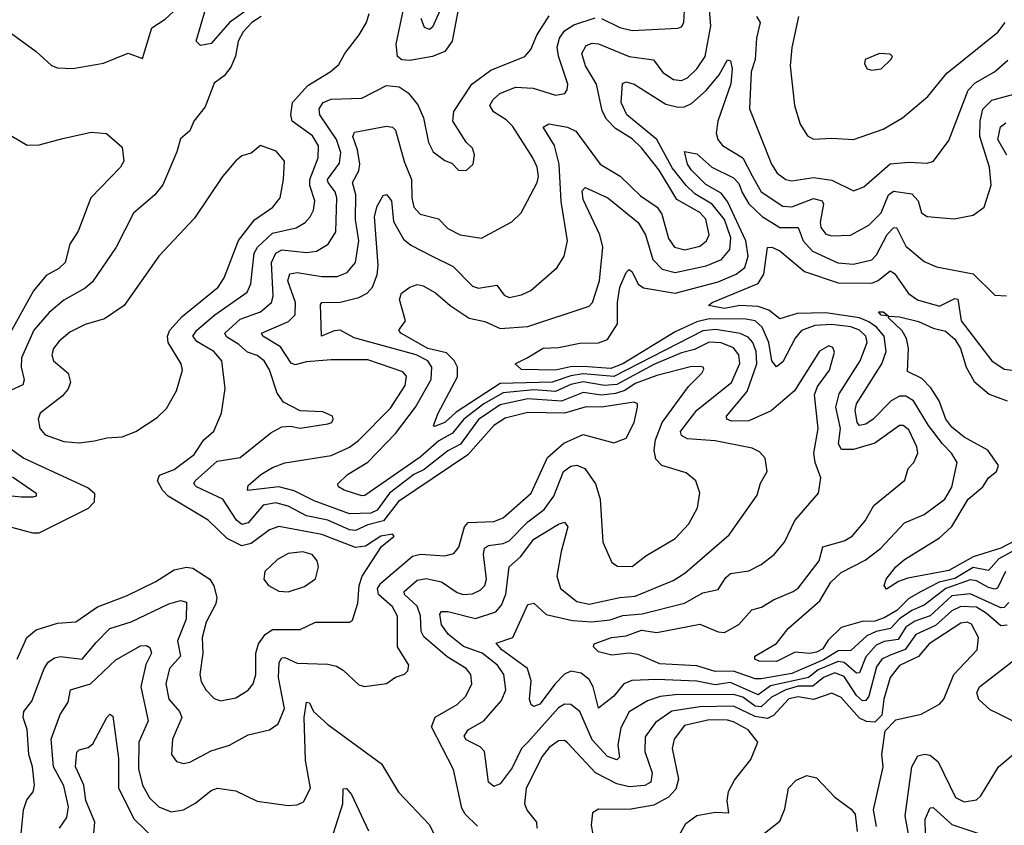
# Model space of a CAD drawing. Extents: x 1443846 to 1577407, y 839182 to 927291.
# Tile 508 of 535: x 1569232 to 1572436, y 893135 to 895754. Entities that reach past the tile are written whole.
import ezdxf

# ---------------------------------------------------------------- set-up
doc = ezdxf.new("R2010")
doc.units = 0

msp = doc.modelspace()

# ---------------------------------------------------------------- linework, layer by layer
at = {"layer": '0CON20XD'}
for points in [[(1569160.6, 895740.6), (1569285, 895651.4), (1569335, 895605.8), (1569355, 895598.1), (1569405, 895595.6), (1569505, 895612.9), (1569585, 895646.2), (1569631.7, 895628.3), (1569662.3, 895727.7), (1569705, 895756.4), (1569745, 895793.5), (1569786.7, 895855)], [(1570662.3, 895805), (1570639.1, 895685), (1570615, 895651), (1570575, 895635.2), (1570501.8, 895621.8), (1570475, 895624.3), (1570460.8, 895635), (1570457, 895675), (1570490.6, 895835)], [(1570609.3, 895805), (1570575, 895730.6), (1570565, 895722.2), (1570549.5, 895729.5), (1570538.1, 895758.1)], [(1569223.8, 893675), (1569254.6, 893745), (1569285, 893770), (1569355, 893791.8), (1569415, 893796.2), (1569485.2, 893844.8), (1569579, 893881), (1569675, 893927.7), (1569734.1, 893965.9), (1569775, 893973.8), (1569795, 893971.2), (1569850.2, 893935), (1569863.4, 893913.4), (1569873.4, 893875), (1569870, 893855), (1569838.4, 893795), (1569826, 893745), (1569828.3, 893695), (1569817.7, 893625), (1569821.9, 893601.9), (1569837.5, 893575), (1569865, 893546.9), (1569885, 893540), (1569935, 893549.6), (1569975.9, 893574.1), (1569991.8, 893595), (1570000.3, 893625), (1570000.5, 893695), (1570009.1, 893725), (1570030.6, 893755), (1570055, 893771.6), (1570145, 893771.9), (1570195, 893795.3), (1570305, 893795.6), (1570315, 893801.4), (1570332.6, 893857.4), (1570336.2, 893915), (1570346.3, 893945), (1570409.1, 894040.9), (1570450.8, 894075), (1570445, 894082), (1570407.5, 894075), (1570357, 894043), (1570325, 894037.9), (1570215, 894080.9), (1570075, 894106.5), (1570045, 894095.8), (1569985, 894051.2), (1569955, 894044), (1569907.4, 894067.4), (1569845, 894127.1), (1569715.1, 894205.1), (1569696.1, 894225), (1569680.8, 894255), (1569686.4, 894273.6), (1569735, 894291.7), (1569799.2, 894340.8), (1569831.2, 894388.8), (1569864, 894416), (1569888.5, 894475), (1569900.5, 894555), (1569889.7, 894645), (1569864, 894675), (1569807.9, 894707.9), (1569795.8, 894725), (1569808.7, 894745), (1569866.7, 894795), (1569971.9, 894868.1), (1569984.3, 894895.7), (1569995.4, 894995), (1570006, 895015), (1570055, 895059.8), (1570132, 895078), (1570160.8, 895095), (1570176.9, 895113.1), (1570187.8, 895135), (1570192.5, 895165), (1570175.8, 895215), (1570175.5, 895235), (1570202.7, 895305), (1570204.4, 895344.4), (1570185, 895376.7), (1570118.3, 895425), (1570114.1, 895445), (1570120, 895485), (1570169.3, 895540.7), (1570242.7, 895585), (1570270.9, 895609.1), (1570289.5, 895645), (1570336.5, 895705), (1570360, 895745), (1570368.9, 895775)], [(1569235, 893083.8), (1569244.7, 893185), (1569255, 893217.5), (1569275.9, 893244.1), (1569280.6, 893265), (1569273.5, 893325), (1569261.3, 893365), (1569256.7, 893446.7), (1569243.3, 893485), (1569245.2, 893504.8), (1569271.5, 893538.5), (1569311.6, 893645), (1569325, 893665.4), (1569345, 893679.4), (1569365, 893683.6), (1569435, 893675.3), (1569480.4, 893729.6), (1569525.5, 893775), (1569595, 893796.3), (1569717.1, 893855), (1569755.4, 893865.4), (1569775, 893860), (1569773.1, 893805), (1569745.6, 893735), (1569755.2, 893685), (1569719, 893645), (1569707.2, 893595), (1569717.2, 893545), (1569752.2, 893505), (1569759.7, 893485), (1569729.3, 893415), (1569725.4, 893365.4), (1569742.4, 893342.4), (1569765, 893335.5), (1569785, 893339.6), (1569855, 893376.6), (1569915, 893395.3), (1569975, 893428.5), (1570045, 893445.5), (1570072.5, 893465), (1570094, 893515), (1570074.1, 893615), (1570076, 893664), (1570085, 893679.3), (1570095, 893680.3), (1570135, 893661.8), (1570235, 893658.8), (1570262.5, 893652.5), (1570285, 893639.4), (1570335, 893591.9), (1570354.1, 893585.9), (1570425, 893595.8), (1570455, 893616), (1570484.1, 893625.9), (1570495, 893637.5), (1570498, 893655), (1570461.1, 893715), (1570461.3, 893815), (1570445.2, 893845), (1570399.6, 893885), (1570396, 893905), (1570407.6, 893922.4), (1570510.3, 894009.7), (1570536.1, 894016.1), (1570615, 894010.8), (1570645, 894018.8), (1570660.4, 894039.6), (1570679, 894105), (1570690.9, 894119.1), (1570775, 894123), (1570805, 894134.3), (1570895.8, 894215), (1570949.6, 894330.4), (1571002.3, 894377.7), (1571065, 894405.5), (1571165, 894378.6), (1571205, 894394.2), (1571231.3, 894445), (1571242.7, 894495), (1571241.9, 894505), (1571231.1, 894511.1), (1571125, 894494.1), (1571075, 894495.5), (1571004.5, 894475.5), (1570885, 894477.2), (1570811.7, 894458.3), (1570775, 894434.5), (1570690.2, 894339.8), (1570465, 894188.1), (1570416.1, 894125), (1570365, 894111.8), (1570325, 894093.6), (1570305, 894095.4), (1570235, 894126.9), (1570165, 894141.6), (1570105, 894173), (1570065, 894183.5), (1570024.7, 894175.3), (1569975, 894118.3), (1569955, 894113), (1569937.4, 894127.4), (1569893.3, 894195), (1569807.1, 894235), (1569798.5, 894245), (1569802.7, 894255), (1569875, 894318.9), (1569949.2, 894330.8), (1570049.4, 894410.6), (1570085, 894430), (1570113.1, 894433.1), (1570145, 894426.2), (1570235, 894440), (1570247.5, 894445), (1570252.5, 894455), (1570250, 894465), (1570218.8, 894478.8), (1570145, 894482.5), (1570090.3, 894510.3), (1570069.6, 894539.6), (1570045, 894615.6), (1570027.6, 894645), (1570005, 894662.4), (1569973.1, 894673.1), (1569945, 894698.8), (1569905, 894722.7), (1569899.8, 894735), (1569949.2, 894780.8), (1570016, 894805), (1570051.2, 894835), (1570056.7, 894855), (1570050.9, 894965), (1570065, 894995.7), (1570085, 895006.4), (1570165, 894997), (1570197.7, 895002.3), (1570235.6, 895024.4), (1570260.8, 895065), (1570263.5, 895175), (1570258.4, 895195), (1570235.2, 895225), (1570233.9, 895235), (1570272.2, 895287.8), (1570277.4, 895322.6), (1570263.2, 895365), (1570208.8, 895445), (1570206.5, 895465), (1570219.2, 895485), (1570245, 895495.6), (1570345, 895499.5), (1570425, 895540.5), (1570466.7, 895536.7), (1570496.2, 895516.2), (1570527.4, 895477.4), (1570546.2, 895435), (1570562.7, 895355), (1570577.1, 895325), (1570615, 895296.2), (1570638.3, 895288.3), (1570660, 895265), (1570685, 895264), (1570708, 895285), (1570712, 895315), (1570705, 895336.7), (1570685, 895356.7), (1570641.4, 895425), (1570644.1, 895455.9), (1570703.3, 895545), (1570765, 895590.2), (1570875.6, 895634.4), (1570895, 895657.8), (1570914.6, 895704.6), (1570955, 895767.6)], [(1569975, 895789), (1569914.7, 895745.3), (1569855, 895676.9), (1569820.2, 895670.2), (1569805.7, 895685), (1569838.3, 895795)], [(1571445, 895018), (1571466.9, 895035), (1571475.6, 895054.4), (1571465, 895105.9), (1571445, 895127.6), (1571369.9, 895169.9), (1571312.8, 895265), (1571255, 895338.1), (1571225, 895366.9), (1571171, 895401), (1571141.4, 895431.4), (1571127.8, 895457.8), (1571109.3, 895545), (1571073.5, 895605), (1571061.4, 895645), (1571075, 895670.7), (1571095, 895677.7), (1571115, 895675.7), (1571215, 895635.2), (1571294.5, 895624.5), (1571325, 895582.5), (1571360, 895560), (1571385, 895556.8), (1571405, 895565.3), (1571435.1, 895594.9), (1571462.1, 895635), (1571480.6, 895735), (1571476.8, 895785)], [(1571125, 895758.7), (1571185, 895729.3), (1571225, 895719.7), (1571373.3, 895726.7), (1571385, 895730.8), (1571393.1, 895745), (1571395.3, 895784.7)], [(1570017.7, 895765), (1569987.4, 895745), (1569958.8, 895715), (1569942.6, 895685), (1569933.9, 895636.1), (1569919.5, 895600.5), (1569897.7, 895572.3), (1569865, 895548.6), (1569835, 895470.8), (1569798.8, 895425), (1569785, 895393.3), (1569755, 895366.7), (1569743.5, 895325), (1569697.5, 895217.5), (1569671.5, 895185), (1569602.7, 895125), (1569545.4, 895015), (1569468.3, 894901.7), (1569445, 894882), (1569375, 894842.6), (1569328.1, 894801.9), (1569277.7, 894745), (1569237.7, 894655), (1569236.9, 894625), (1569246.6, 894583.4), (1569242.6, 894567.4), (1569165, 894532.7)], [(1570721.7, 893131.7), (1570681.3, 893171.3), (1570670.3, 893190.3), (1570644, 893316), (1570571.6, 893455), (1570583.6, 893486.4), (1570655, 893527.5), (1570683.9, 893555), (1570703.4, 893595), (1570700.3, 893625), (1570684.8, 893644.8), (1570622.7, 893682.7), (1570547.4, 893747.4), (1570538.4, 893765), (1570536.4, 893816.4), (1570525, 893846.9), (1570484.4, 893885), (1570482.9, 893895), (1570525, 893931.4), (1570555, 893937.4), (1570605, 893926.2), (1570655, 893892), (1570675, 893885.2), (1570705, 893887.8), (1570730.8, 893899.2), (1570745.1, 893914.9), (1570751.3, 893935), (1570740.9, 894015), (1570744.3, 894035.7), (1570757.1, 894045), (1570805, 894051.5), (1570825, 894060), (1570885, 894121.2), (1570938.4, 894161.6), (1570970, 894205), (1571001.7, 894285), (1571025, 894303.1), (1571045, 894306.2), (1571071.2, 894295), (1571105.9, 894245), (1571120.6, 894195), (1571129.4, 894055), (1571159.2, 893989.2), (1571176.9, 893976.9), (1571225, 893976.7), (1571269.1, 894010.9), (1571365, 894067.5), (1571409.1, 894115), (1571437.1, 894167.1), (1571445.5, 894215.5), (1571431.9, 894255), (1571400.5, 894280.5), (1571321.5, 894305), (1571302.1, 894325), (1571296.4, 894355), (1571301.2, 894388.8), (1571322.8, 894445), (1571407.9, 894562.1), (1571452.2, 894605), (1571458.1, 894618.1), (1571456, 894625), (1571446.7, 894626.7), (1571415.3, 894625.3), (1571305, 894597.4), (1571235, 894571.7), (1571201.2, 894548.8), (1571170.8, 894539.3), (1571125, 894533.7), (1571065, 894542.2), (1570995, 894514), (1570885, 894521.3), (1570795, 894502.2), (1570725, 894453.9), (1570666, 894374), (1570625, 894352), (1570547.8, 894292.2), (1570514.8, 894275), (1570435.2, 894215), (1570395, 894159.2), (1570375, 894149.7), (1570305, 894147.9), (1570189.6, 894189.6), (1570125, 894222.5), (1570075, 894234.9), (1569973.3, 894223.3), (1569975, 894239.4), (1570016.2, 894275), (1570055, 894298.1), (1570095, 894313.2), (1570245, 894337), (1570305.4, 894364.6), (1570333.9, 894386.1), (1570438.6, 894491.4), (1570486.7, 894565), (1570490.8, 894595), (1570479.2, 894609.2), (1570365, 894648.4), (1570245, 894648.1), (1570165, 894641.9), (1570127.9, 894632.1), (1570115, 894637.1), (1570080.6, 894690.6), (1570022.7, 894725), (1570019.1, 894735), (1570106.6, 894773.4), (1570128.1, 894795), (1570129.8, 894835), (1570104.9, 894905), (1570111.3, 894928.6), (1570135, 894932.4), (1570215, 894919), (1570265, 894919), (1570297.2, 894932.8), (1570324.8, 894965.2), (1570335.8, 895035), (1570324.8, 895105), (1570326.1, 895185), (1570315.2, 895225), (1570335, 895263.5), (1570338.6, 895285), (1570331.2, 895331.2), (1570316, 895375), (1570321.7, 895388.3), (1570425, 895408.5), (1570444.7, 895404.7), (1570455, 895395.5), (1570483, 895293), (1570506.7, 895235), (1570507.6, 895175), (1570515, 895144.4), (1570535, 895122.3), (1570595, 895107.2), (1570625.3, 895075.2), (1570665, 895055.4), (1570735, 895043.6), (1570833.1, 895096.9), (1570864, 895126), (1570915.9, 895225), (1570919.7, 895245), (1570915.3, 895275), (1570902.2, 895305), (1570836.7, 895406.7), (1570815, 895429.4), (1570773.8, 895455), (1570761.8, 895475), (1570772.5, 895495), (1570794.6, 895515), (1570845, 895534.8), (1570902.3, 895532.3), (1570975, 895509.2), (1571005.6, 895515), (1571013.8, 895526.2), (1571016.1, 895545), (1570985.4, 895635.4), (1570981, 895665), (1570988.4, 895695), (1571005, 895718.3), (1571035, 895738.1), (1571105, 895760.9)], [(1571629.6, 895765), (1571641.8, 895745), (1571629.5, 895695), (1571624.8, 895625), (1571611.8, 895585), (1571606.8, 895465), (1571678.8, 895285), (1571696.8, 895255), (1571725, 895235.3), (1571745, 895230.5), (1571815, 895241), (1571875, 895232.3), (1571945, 895198.2), (1571979.2, 895210.9), (1572065, 895286.1), (1572125, 895291.4), (1572185, 895288.2), (1572205.4, 895294.6), (1572255, 895362), (1572318.3, 895525), (1572341.3, 895548.7), (1572404.5, 895585), (1572447.6, 895622.4)], [(1571766.5, 895765), (1571744.5, 895664.5), (1571738.8, 895605), (1571753.2, 895475), (1571771.8, 895415), (1571795, 895377.1), (1571815, 895365.5), (1571875, 895369.2), (1571945, 895364.6)], [(1571945, 895364.6), (1572041.9, 895398.1), (1572104.7, 895435.3), (1572187.3, 895505), (1572249.4, 895580.6), (1572415, 895714), (1572438.4, 895745)], [(1572005, 895590), (1572035, 895594.2), (1572066.7, 895625), (1572072.5, 895635), (1572065, 895642.5), (1572030, 895645), (1571983.3, 895625), (1571980.7, 895610.7), (1571990, 895595), (1572005, 895590)], [(1571575.9, 894734.1), (1571496.9, 894746.9), (1571455, 894742.7), (1571165, 894594.1), (1571065, 894602.9), (1571025, 894596.9), (1570965, 894575.5), (1570795, 894571.5), (1570651.9, 894478.1), (1570615.8, 894445), (1570582.1, 894432.1), (1570578, 894435), (1570593.6, 894475), (1570656.8, 894593.2), (1570656.5, 894625), (1570645.8, 894645.9), (1570621.2, 894671.2), (1570560, 894685), (1570471.9, 894735), (1570465.7, 894745), (1570487.1, 894775), (1570475, 894818), (1570467.5, 894845), (1570474.7, 894865.3), (1570501.2, 894885), (1570525, 894893.1), (1570545, 894888.9), (1570585, 894866.7), (1570632.2, 894825), (1570695, 894784.3), (1570745, 894772.8), (1570795, 894750), (1570885, 894757.1), (1571085, 894822.5), (1571095.4, 894835), (1571118.7, 894905), (1571130, 895015), (1571119.4, 895055), (1571065, 895170), (1571061.9, 895198.1), (1571071.5, 895208.5), (1571146.2, 895175), (1571244.3, 895095), (1571268.2, 895055), (1571292.6, 894975), (1571323, 894943), (1571365, 894932.3), (1571466.3, 894953.7), (1571515.4, 894974.6), (1571542.3, 895007.7), (1571546.4, 895045), (1571525, 895104.8), (1571485, 895154.6), (1571428.4, 895188.4), (1571400.5, 895215), (1571355, 895272.4), (1571305, 895365.2), (1571207.3, 895445), (1571188.9, 895485), (1571193.2, 895546.8), (1571205, 895552.5), (1571231.4, 895545), (1571335, 895479.3), (1571375, 895469.6), (1571395, 895471.5), (1571417.6, 895482.4), (1571465.4, 895524.6), (1571508.6, 895575), (1571535, 895624.2), (1571545, 895621.2), (1571550, 895595), (1571545.6, 895545.6), (1571503.7, 895425), (1571497.8, 895385), (1571503.3, 895365), (1571518.7, 895345), (1571585, 895305.3), (1571615, 895247.3), (1571644.9, 895194.9), (1571715, 895148), (1571745, 895145.6), (1571815, 895173.3), (1571843.3, 895165), (1571847.7, 895155), (1571836.5, 895096.5), (1571839, 895079), (1571855, 895057.6), (1571875, 895051.6), (1571935.7, 895054.3), (1571995, 895085.9), (1572035, 895126.5), (1572059.6, 895185), (1572075, 895196.8), (1572135, 895188.4), (1572155.2, 895165), (1572166.8, 895126.8), (1572185, 895114.6), (1572272.6, 895107.4), (1572335, 895119.4), (1572370.8, 895145), (1572393.1, 895216.9), (1572387.5, 895275), (1572356.2, 895375), (1572356.9, 895425), (1572366, 895464), (1572395, 895492.9), (1572467.3, 895512.7)], [(1572445, 893785.2), (1572425, 893783), (1572376.6, 893825), (1572345, 893843.6), (1572295, 893846.2), (1572265, 893832.3), (1572212.4, 893785), (1572147.8, 893755), (1572113.6, 893706.4), (1572065, 893688.1), (1572037.7, 893675), (1572020, 893650), (1571994.9, 893555.1), (1571985, 893540.4), (1571975, 893540), (1571955, 893556.6), (1571915, 893618.2), (1571885, 893630.1), (1571847.7, 893615), (1571812.5, 893587.5), (1571765, 893586.8), (1571724.5, 893575), (1571678.4, 893551.6), (1571645, 893520.1), (1571625, 893522.4), (1571585, 893551.4), (1571555, 893559.7), (1571365, 893559.2), (1571316.4, 893553.6), (1571275, 893539.8), (1571215, 893503.8), (1571187.9, 893452.1), (1571178.3, 893395), (1571183.8, 893356.2), (1571175, 893347.3), (1571145, 893358.6), (1571095, 893413.1), (1571054.9, 893504.9), (1571025, 893527.4), (1571005, 893528.8), (1570985, 893516.9), (1570885, 893404.8), (1570865, 893384.6), (1570835, 893321.2), (1570795, 893269.6), (1570775, 893260.5), (1570757.3, 893275), (1570744.7, 893375), (1570730.4, 893390.4), (1570685, 893412.9), (1570678.2, 893425), (1570691.5, 893445), (1570742.5, 893475), (1570799.8, 893540.2), (1570813.5, 893575), (1570807.1, 893625), (1570786.4, 893655), (1570736.5, 893695), (1570676.3, 893716.3), (1570627.4, 893755), (1570605, 893786.2), (1570599, 893821), (1570605, 893830.4), (1570625, 893830.4), (1570715, 893807.3), (1570781.5, 893828.5), (1570799.5, 893850.5), (1570814, 893886), (1570825, 893975.4), (1570862, 894008), (1570905, 894064.8), (1570985, 894113.5), (1571005, 894120), (1571015.8, 894105.8), (1570994, 894025), (1570980.3, 893945), (1570991.3, 893905), (1571045, 893862.4), (1571085, 893854.2), (1571185, 893875.8), (1571235, 893879.8), (1571358.8, 893931.2), (1571396.8, 893955), (1571541, 894079), (1571632.2, 894207.8), (1571642.5, 894247.5), (1571664.6, 894285), (1571658.2, 894328.2), (1571639.7, 894349.7), (1571615, 894360.8), (1571494.8, 894385.2), (1571405, 894391.7), (1571385, 894402), (1571382.5, 894415), (1571435, 894484.3), (1571548.7, 894575), (1571575, 894636), (1571572.6, 894665), (1571555, 894687), (1571515, 894703.7), (1571475, 894705.4), (1571428, 894682), (1571385, 894670.8), (1571295, 894632.8), (1571175, 894568.2), (1571135, 894565.1), (1571065, 894577), (1571025, 894568.7), (1570975, 894545.8), (1570905, 894550.9), (1570805, 894541.6), (1570742.5, 894505), (1570676.9, 894455), (1570639.8, 894410.2), (1570596.1, 894385), (1570535, 894331.4), (1570355, 894207.5), (1570345, 894205.8), (1570288, 894225), (1570269.2, 894235), (1570267.5, 894245), (1570298.2, 894275), (1570365, 894315.2), (1570455, 894408.8), (1570520.2, 894495), (1570570.6, 894585), (1570573, 894625), (1570560.5, 894645), (1570521.6, 894665), (1570319.9, 894719.9), (1570275, 894744.8), (1570255, 894742.8), (1570213.8, 894725), (1570211.2, 894828.8), (1570215.4, 894834.6), (1570274.4, 894835.6), (1570335, 894851.6), (1570362.3, 894865), (1570379.5, 894885), (1570394.8, 894925), (1570398.7, 894955), (1570386, 895115), (1570395, 895147.8), (1570415, 895183.1), (1570425, 895185.6), (1570441.7, 895165), (1570448.5, 895098.5), (1570480.9, 895040.9), (1570505, 895021), (1570576, 894984), (1570642.3, 894952.3), (1570705, 894888.4), (1570725, 894881.8), (1570785, 894891.2), (1570808.8, 894858.8), (1570825, 894851.5), (1570865, 894859.6), (1570895, 894873.9), (1570980.8, 894949.2), (1571004.1, 894985.9), (1571014.7, 895035), (1570993.7, 895163.7), (1570987.3, 895285), (1570972.2, 895345), (1570935.6, 895405), (1570954.2, 895415.7), (1571014.2, 895405), (1571041.7, 895391.7), (1571120.7, 895285), (1571185.8, 895245.8), (1571251.6, 895181.6), (1571306.4, 895145), (1571321.9, 895121.9), (1571343.1, 895043.1), (1571362.9, 895015), (1571396.6, 895006.6), (1571445, 895018)], [(1572444.4, 895314.4), (1572414.5, 895365), (1572423.9, 895406.1), (1572440.5, 895419.5)], [(1569185, 895388.6), (1569256.4, 895346.4), (1569295, 895347.1), (1569372.3, 895367.7), (1569465, 895388.5), (1569514.1, 895384.1), (1569565, 895340), (1569570.5, 895295), (1569560, 895275), (1569462.9, 895175), (1569422.7, 895067.3), (1569395.4, 895025), (1569380, 894965), (1569358.9, 894945), (1569317.8, 894922.2), (1569277, 894873), (1569184, 894705)], [(1569425, 894378.8), (1569475, 894384.5), (1569515, 894394.4), (1569565, 894397.5), (1569610, 894415), (1569679.1, 894460.9), (1569709.8, 894490.2), (1569742.6, 894547.4), (1569761.5, 894615), (1569757.5, 894635), (1569715.2, 894705), (1569713, 894725), (1569720.8, 894745), (1569760.7, 894789.3), (1569877.7, 894885), (1569896.8, 894915), (1569943.7, 895036.3), (1569996.5, 895103.5), (1570055.5, 895145), (1570079.2, 895175), (1570090.7, 895235), (1570093.5, 895295), (1570067, 895327), (1570015, 895345.7), (1569985, 895320.6), (1569955, 895311.9), (1569935, 895295.7), (1569891.8, 895245), (1569801.2, 895108.8), (1569685, 894985.6), (1569572.2, 894825), (1569508.2, 894781.8), (1569445, 894762.8), (1569395, 894738.2), (1569360.5, 894709.5), (1569341.8, 894685), (1569336.2, 894665), (1569342.2, 894645), (1569389.5, 894605), (1569397.5, 894575), (1569388.2, 894551.8), (1569369.9, 894530.1), (1569298.6, 894475), (1569291.9, 894455), (1569297.8, 894425), (1569315, 894404.6), (1569375, 894382.9), (1569425, 894378.8)], [(1572439.7, 893960.3), (1572413.8, 893906.2), (1572405, 893902.7), (1572385, 893908.3), (1572345, 893929.3), (1572325, 893933), (1572246, 893905), (1572175, 893851.1), (1572135, 893833.6), (1572095, 893806.3), (1572065.5, 893774.5), (1572019.4, 893765), (1571988.9, 893751.1), (1571936.4, 893703.6), (1571895, 893702.6), (1571847.5, 893672.5), (1571745, 893628.1), (1571645, 893611.4), (1571625, 893611.1), (1571555, 893635.7), (1571495, 893634.4), (1571435, 893652.9), (1571315, 893660), (1571245, 893690.7), (1571215, 893694.7), (1571158.5, 893688.5), (1571115, 893699.1), (1571099.1, 893715), (1571101.5, 893725), (1571157.5, 893745), (1571205, 893751.4), (1571255, 893769.4), (1571305, 893761.4), (1571445, 893789.3), (1571505, 893763.6), (1571525, 893761.6), (1571571.9, 893788.1), (1571614.3, 893835.7), (1571646.1, 893843.9), (1571685, 893868.4), (1571748.9, 893895), (1571765, 893906.4), (1571833.3, 893995), (1571845, 894040), (1571915, 894059.5), (1571941.2, 894075), (1571983.6, 894125), (1572011.9, 894175), (1572112.6, 894257.4), (1572123.1, 894295), (1572141.8, 894315), (1572154.1, 894345), (1572151.4, 894365), (1572125, 894420.4), (1572107.1, 894435), (1572095, 894435.3), (1572015, 894377), (1571945, 894356.5), (1571906.7, 894356.7), (1571896, 894375), (1571902.4, 894425), (1571888.1, 894495), (1571898.3, 894538.3), (1571967.4, 894645), (1571990.2, 894705), (1571985.5, 894725), (1571965, 894745.4), (1571936, 894756), (1571875, 894763.1), (1571819.8, 894760.2), (1571776.1, 894743.9), (1571755, 894719.1), (1571715, 894641.8), (1571695, 894625.4), (1571679.5, 894645), (1571669.4, 894705), (1571648.2, 894755), (1571625.3, 894775.3), (1571595, 894780.9), (1571475, 894781.4), (1571435, 894772), (1571365, 894739.8), (1571194.1, 894635), (1571155, 894620.1), (1571065, 894626.9), (1571024.6, 894625.4), (1570975, 894614.3), (1570865, 894617.5), (1570844.1, 894635.9), (1570882.9, 894655), (1570935, 894686.3), (1570985, 894688.2), (1571055, 894702.3), (1571115, 894703.8), (1571145, 894714.2), (1571177.2, 894765), (1571177.7, 894835), (1571185, 894884.2), (1571205, 894932.9), (1571215, 894942.5), (1571225, 894934.2), (1571244.6, 894895), (1571262.2, 894882.2), (1571365, 894864.8), (1571505, 894901.8), (1571563.1, 894926.9), (1571591.3, 894948.7), (1571602.6, 894985), (1571594.9, 895035), (1571535, 895163.8), (1571515, 895190.4), (1571465, 895218.7), (1571418.1, 895265), (1571404.8, 895285), (1571395, 895326), (1571435, 895318.8), (1571484.6, 895274.6), (1571555, 895240.4), (1571572.3, 895222.3), (1571582.5, 895192.5), (1571605, 895156), (1571648.4, 895115), (1571705, 895078.4), (1571765, 895078.7), (1571781.6, 895035), (1571812, 895002), (1571894.2, 894964.2), (1571945, 894959.3), (1572005, 894973.9), (1572019.8, 894990.2), (1572055, 895056.3), (1572075, 895077.2), (1572085, 895078.5), (1572115, 895018), (1572175, 894968.5), (1572215, 894950.9), (1572335, 894927.9), (1572405, 894858.6), (1572443.2, 894856.8)], [(1572482.8, 894037.2), (1572418.2, 894001.8), (1572385, 893963.1), (1572335, 893973.2), (1572275, 893937.5), (1572223.7, 893925), (1572165, 893894.7), (1572125, 893872.6), (1572086.7, 893833.3), (1572045, 893809.8), (1572015, 893798.6), (1571972.9, 893797.1), (1571905, 893778.4), (1571863, 893737), (1571845, 893709), (1571825, 893698), (1571803.5, 893693.5), (1571755, 893697.8), (1571695, 893667.1), (1571638, 893668), (1571624.2, 893675), (1571624.2, 893685), (1571694.3, 893725.7), (1571732.7, 893775), (1571835.2, 893865), (1571871.1, 893925), (1571905, 893956.9), (1571983.3, 893996.7), (1572032.6, 894035), (1572111.6, 894118.4), (1572174.8, 894145.2), (1572242, 894195), (1572265.2, 894234.8), (1572282.8, 894315), (1572264.3, 894345), (1572235, 894375.6), (1572189.2, 894435), (1572140.7, 894515), (1572115, 894530.8), (1572095, 894529.8), (1572067.4, 894515), (1572008.9, 894455), (1571985, 894439.1), (1571965, 894434.7), (1571957.1, 894445), (1571950.7, 894485), (1571955.2, 894505), (1572037.9, 894635), (1572051.6, 894675), (1572045.1, 894725), (1572020, 894755), (1571995, 894772.5), (1571964.8, 894784.8), (1571855, 894801.6), (1571761.4, 894798.6), (1571705, 894781.6), (1571670, 894810), (1571635, 894822.2), (1571575, 894824.6), (1571525, 894815.5), (1571473.3, 894825), (1571485.6, 894835), (1571635, 894896.2), (1571653.3, 894926.7), (1571665, 895013.3), (1571679.2, 895015), (1571705, 895002.7), (1571785.5, 894935.5), (1571895, 894899.1), (1572005, 894897.4), (1572025, 894906), (1572065, 894937.9), (1572079.1, 894929.1), (1572124.6, 894864.6), (1572153.9, 894843.9), (1572225, 894822.4), (1572275, 894848.4), (1572285, 894846.1), (1572295.7, 894775), (1572395, 894645.4), (1572435, 894618), (1572488.9, 894611.1)], [(1572469.9, 894060.1), (1572425, 894035.8), (1572335, 894007.7), (1572255, 893963.8), (1572121.9, 893938.1), (1572092, 893928), (1572053.1, 893903.1), (1572044.5, 893914.5), (1572051.1, 893935), (1572083.1, 893975), (1572111.2, 893998.8), (1572225, 894069.3), (1572265, 894106.9), (1572318.4, 894195), (1572366.1, 894235), (1572384.6, 894265), (1572410.8, 894285), (1572416.6, 894305), (1572382.8, 894355), (1572305, 894397), (1572265, 894429.2), (1572245.8, 894455), (1572224.1, 894515), (1572197.2, 894557.2), (1572167.9, 894587.9), (1572120.4, 894610.4), (1572124.2, 894685), (1572118.1, 894718.1), (1572103.1, 894743.1), (1572058.8, 894785), (1572060, 894790), (1572035, 894793.7), (1572026.2, 894805), (1572042, 894805), (1572060, 894790), (1572095, 894788.6), (1572156.4, 894773.6), (1572205, 894751), (1572245, 894741.7), (1572275, 894715.2), (1572293.2, 894685), (1572311.7, 894625), (1572338.4, 894578.4), (1572386.9, 894536.9), (1572445.6, 894515.6)], [(1572450.5, 893859.5), (1572435, 893843.1), (1572425, 893841.5), (1572325, 893887.6), (1572265, 893881.3), (1572194.2, 893815.8), (1572145, 893798.2), (1572115, 893779.1), (1572090.6, 893739.4), (1572045, 893732.8), (1572019.3, 893720.7), (1571985, 893682.6), (1571965, 893630.3), (1571955, 893629.2), (1571915, 893664.3), (1571895, 893667.5), (1571830.1, 893639.9), (1571799.2, 893615), (1571675, 893588), (1571635, 893559.5), (1571545, 893599.2), (1571495, 893591.4), (1571435, 893603.8), (1571305, 893609.2), (1571224.2, 893605.8), (1571197.3, 893595), (1571165, 893554.3), (1571115, 893515.6), (1571098, 893585), (1571085, 893609.3), (1571059.4, 893629.4), (1571025, 893636.2), (1571005, 893625.8), (1570974.7, 893595.3), (1570925, 893529.1), (1570905, 893521.2), (1570896, 893526), (1570891.1, 893545), (1570896.1, 893605), (1570884.8, 893645), (1570800.7, 893705), (1570782.9, 893727.1), (1570836.9, 893745), (1570885, 893852.7), (1570905, 893857.5), (1570945, 893820.6), (1571030.5, 893800.5), (1571093.7, 893796.3), (1571153.2, 893803.2), (1571195, 893817.2), (1571257.5, 893822.5), (1571395, 893856.6), (1571455, 893891), (1571505, 893901.8), (1571529.6, 893940.4), (1571545, 893953.1), (1571605, 893962), (1571645, 893983.1), (1571686.7, 894015), (1571720.5, 894055), (1571753.8, 894126.2), (1571831.1, 894215), (1571838.9, 894265), (1571820, 894315), (1571815.6, 894345), (1571830.3, 894425), (1571818.8, 894535), (1571828.4, 894561.6), (1571867.1, 894615), (1571883.1, 894673.1), (1571878.3, 894688.3), (1571865, 894694.3), (1571835, 894676.7), (1571752.8, 894547.2), (1571677.5, 894482.5), (1571605, 894449.8), (1571548.5, 894448.5), (1571533.1, 894455), (1571532.1, 894465), (1571599, 894545), (1571630.6, 894635), (1571629, 894675), (1571617.6, 894705), (1571602.5, 894722.5), (1571575.9, 894734.1)], [(1569185, 894371.8), (1569245, 894328.2), (1569455, 894232), (1569475.5, 894215), (1569474.7, 894185.3), (1569455, 894165.5), (1569294.6, 894084.6), (1569275, 894084.6), (1569165, 894113.6)], [(1569208, 894268), (1569285.4, 894215), (1569285.5, 894205), (1569275, 894201.5), (1569237.8, 894202.2), (1569115, 894213.2)], [(1570105, 893893.7), (1570159.1, 893910.9), (1570195, 893936), (1570204.4, 893975), (1570199.4, 893995), (1570184, 894015), (1570153.7, 894023.7), (1570105, 894018.2), (1570070.8, 893999.2), (1570029.7, 893960.3), (1570026.2, 893935), (1570041.8, 893915), (1570075, 893895.7), (1570105, 893893.7)], [(1572020.3, 893130.3), (1572010.8, 893185), (1572042, 893325), (1572037.1, 893365), (1572047.8, 893442.2), (1572082.5, 893477.5), (1572165, 893496.5), (1572225, 893528.5), (1572239.3, 893545), (1572271.4, 893625), (1572347.7, 893705), (1572352.2, 893745), (1572329.2, 893789.2), (1572315, 893795.6), (1572295, 893792.2), (1572191.6, 893725), (1572156.6, 893683.4), (1572095, 893654.4), (1572064.4, 893615), (1572043.5, 893545), (1572037.2, 893492.8), (1572015, 893470.5), (1571987.6, 893472.4), (1571965, 893482.9), (1571905, 893550.6), (1571875, 893564.1), (1571815, 893544.2), (1571765, 893552.3), (1571735, 893545.6), (1571685, 893492.1), (1571665, 893481.9), (1571625, 893488.5), (1571555, 893522.6), (1571445, 893520.5), (1571353.7, 893506.3), (1571300.7, 893469.3), (1571267.3, 893422.7), (1571266, 893375), (1571289.8, 893305), (1571285.5, 893274.5), (1571266.1, 893263.9), (1571215, 893259.5), (1571175, 893269.7), (1571105.4, 893305.4), (1571015, 893403.2), (1571005, 893410), (1570985, 893409.3), (1570955, 893388.1), (1570931.9, 893358.1), (1570880.2, 893255), (1570874.8, 893205), (1570883.3, 893183.3), (1570913.2, 893145), (1570914.6, 893125.4)], [(1569461.8, 893595), (1569545, 893672.5), (1569625, 893718), (1569645, 893719.7), (1569655, 893713.1), (1569660.5, 893695), (1569642.4, 893657.6), (1569626.1, 893585), (1569649.5, 893475), (1569619.6, 893405), (1569618.3, 893318.3), (1569631.3, 893265), (1569654.3, 893224.3), (1569685, 893194.7), (1569725, 893178.2), (1569765, 893185.4), (1569805, 893208.2), (1569855, 893248), (1569875.3, 893255.3), (1569935, 893247.3), (1570005, 893212.7), (1570105, 893198.6), (1570135, 893201.4), (1570155, 893210.8), (1570178.5, 893255), (1570161.7, 893345), (1570158.1, 893485), (1570164.8, 893535.2), (1570175, 893532.5), (1570188.2, 893505), (1570235, 893462.5), (1570409.5, 893335), (1570465, 893242), (1570565, 893136.2), (1570592, 893082)], [(1572505, 893452.7), (1572417.2, 893497.2), (1572390, 893510), (1572353.5, 893543.5), (1572346.8, 893565), (1572354.7, 893585), (1572475, 893677.4)], [(1569361.4, 893125), (1569385, 893160.6), (1569390.6, 893195), (1569375, 893263.5), (1569342, 893325), (1569334.8, 893415), (1569363.5, 893495), (1569390, 893535), (1569397.3, 893575), (1569461.8, 893595)], [(1569471.6, 893095), (1569476.1, 893145), (1569446.7, 893215), (1569441, 893265), (1569426.5, 893296.5), (1569413.6, 893325), (1569417.3, 893372.7), (1569425, 893380), (1569455, 893387.5), (1569469.9, 893400.1), (1569515, 893485.8), (1569525, 893495.6), (1569535, 893490), (1569553.1, 893353.1), (1569553, 893255), (1569604.4, 893155), (1569675.5, 893085.5)], [(1571352.5, 893057.5), (1571399.7, 893140.3), (1571435, 893166.5), (1571495, 893177.1), (1571540, 893175), (1571534.4, 893214.4), (1571538.8, 893245), (1571558.3, 893281.7), (1571610.8, 893349.2), (1571633.5, 893405), (1571602.3, 893445), (1571555, 893470.9), (1571535, 893477.1), (1571475, 893477.9), (1571395, 893459.6), (1571361.1, 893415), (1571354.7, 893385), (1571376.2, 893285), (1571367.4, 893252.6), (1571343.6, 893226.4), (1571295, 893200.3), (1571215, 893185.7), (1571115, 893187.5), (1571096.2, 893175), (1571091.4, 893135), (1571097.1, 893105)], [(1572126.2, 893095), (1572113.2, 893165), (1572134.5, 893325), (1572155, 893360.9), (1572176.6, 893366.6), (1572195, 893362.9), (1572220.6, 893340.6), (1572277.6, 893225), (1572305, 893211.4), (1572345, 893217.1), (1572359.4, 893230.6), (1572417, 893325), (1572491.9, 893388.1)], [(1571636.1, 893093.9), (1571705, 893148.5), (1571721.8, 893188.2), (1571733.3, 893255), (1571758.9, 893281.1), (1571793, 893297), (1571825, 893288.9), (1571885, 893226.7), (1571937.5, 893187.5), (1571950.5, 893170.5), (1571957.5, 893115)], [(1570245.8, 893085), (1570283.6, 893205), (1570285, 893253.3), (1570295, 893254.4), (1570311.1, 893235), (1570367.1, 893117.1)], [(1572179.3, 893105), (1572178.7, 893155), (1572195, 893191.9), (1572205, 893192.2), (1572265, 893137.7), (1572395, 893094.3)]]:
    msp.add_lwpolyline(points, dxfattribs=at)

doc.saveas('drawing.dxf')
